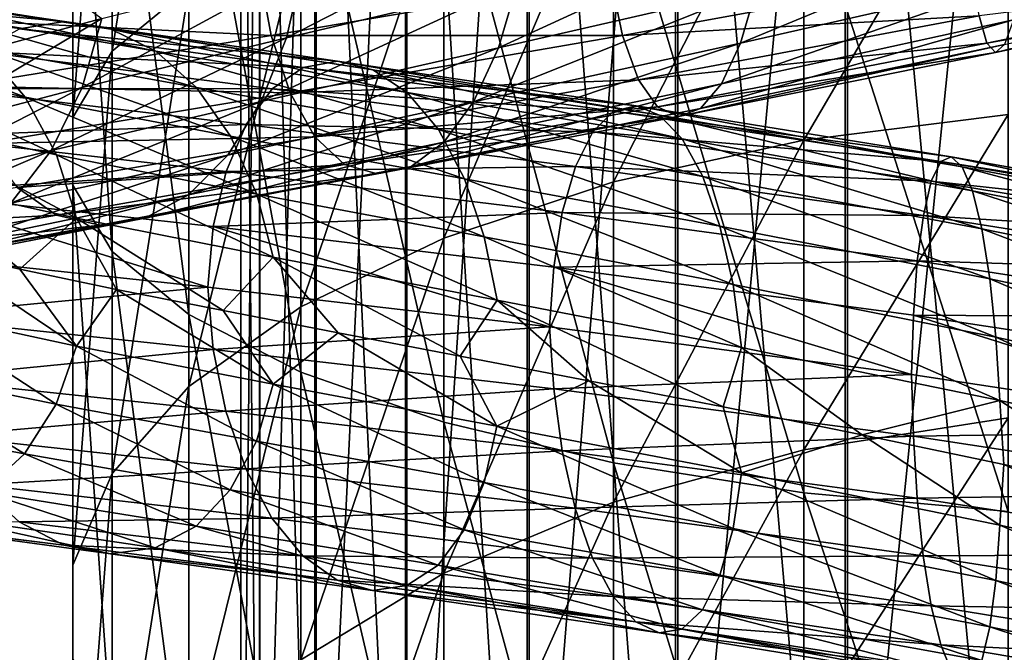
# Model space of a CAD drawing. Header units: metres. Extents: x -80 to 80, y -455 to 95.
# Tile 282 of 656: x -10.42 to -1.87, y -220.05 to -214.56. Entities that reach past the tile are written whole.
import ezdxf

# ---------------------------------------------------------------- set-up
doc = ezdxf.new("R2010")
doc.units = ezdxf.units.M
for name, color, linetype in [('solid_501010_K_01', 7, 'CONTINUOUS'), ('solid_501010_k_02', 7, 'CONTINUOUS'), ('solid_501010_k_02_01', 7, 'CONTINUOUS')]:
    doc.layers.add(name, color=color, linetype=linetype)

msp = doc.modelspace()

# ---------------------------------------------------------------- linework, layer by layer
at = {"layer": 'solid_501010_K_01'}
for points in [[(-2.090698, -214.522018, 1158.593628), (-2.022202, -214.759552, 1157.98584), (0.89472, -214.15123, 1158.146729)], [(0.89472, -214.15123, 1158.146729), (-2.022202, -214.759552, 1157.98584), (0.861241, -214.234253, 1157.490845)], [(-1.946535, -214.841003, 1157.333374), (-1.868455, -214.771667, 1156.67627), (0.826694, -214.166397, 1156.829956)], [(0.861241, -214.234253, 1157.490845), (-1.946535, -214.841003, 1157.333374), (0.826694, -214.166397, 1156.829956)], [(-2.022202, -214.759552, 1157.98584), (-1.946535, -214.841003, 1157.333374), (0.861241, -214.234253, 1157.490845)], [(-2.660646, -217.120544, 1121.589966), (0.537796, -217.608826, 1121.338989), (0.536011, -218.124725, 1121.178589)], [(-1.910533, -217.862305, 1126.817383), (-0.627979, -218.690903, 1126.660645), (0.386176, -218.372757, 1126.61438)]]:
    msp.add_3dface(points, dxfattribs=at)
at = {"layer": 'solid_501010_k_02'}
for points in [[(-7.856166, -208.289612, 1136.235352), (-8.338623, -224.558563, 1135.983398), (-8.338623, -208.370499, 1137.830322)], [(-7.856166, -208.289612, 1136.235352), (-7.856166, -224.34877, 1134.400269), (-8.338623, -224.558563, 1135.983398)], [(-8.338623, -208.370499, 1137.830322), (-8.499992, -224.776688, 1137.629639), (-8.499992, -208.454605, 1139.488647)], [(-8.338623, -208.370499, 1137.830322), (-8.338623, -224.558563, 1135.983398), (-8.499992, -224.776688, 1137.629639)], [(-8.499992, -208.454605, 1139.488647), (-8.33406, -224.994766, 1139.275391), (-8.33406, -208.538681, 1141.146606)], [(-8.499992, -208.454605, 1139.488647), (-8.499992, -224.776688, 1137.629639), (-8.33406, -224.994766, 1139.275391)], [(-9.618257, -214.829208, 225.066025), (-9.618257, -210.997925, 226.077667), (-8.951632, -210.668488, 224.388748)], [(-8.951632, -214.281921, 223.434631), (-9.618257, -214.829208, 225.066025), (-8.951632, -210.668488, 224.388748)], [(-9.957342, -215.406128, 226.785782), (-9.957342, -211.345215, 227.858063), (-9.618257, -210.997925, 226.077667)], [(-9.618257, -214.829208, 225.066025), (-9.957342, -215.406128, 226.785782), (-9.618257, -210.997925, 226.077667)], [(-9.957342, -215.993057, 228.535324), (-9.957342, -211.698502, 229.669296), (-9.957342, -211.345215, 227.858063)], [(-9.957342, -215.406128, 226.785782), (-9.957342, -215.993057, 228.535324), (-9.957342, -211.345215, 227.858063)], [(-9.618257, -216.569977, 230.255081), (-9.618257, -212.045792, 231.449692), (-9.957342, -211.698502, 229.669296)], [(-9.957342, -215.993057, 228.535324), (-9.618257, -216.569977, 230.255081), (-9.957342, -211.698502, 229.669296)], [(-8.951632, -217.117264, 231.88649), (-8.951632, -212.375229, 233.138611), (-9.618257, -212.045792, 231.449692)], [(-9.618257, -216.569977, 230.255081), (-8.951632, -217.117264, 231.88649), (-9.618257, -212.045792, 231.449692)], [(-7.980172, -217.616272, 233.373978), (-7.980172, -212.675613, 234.678543), (-8.951632, -212.375229, 233.138611)], [(-8.951632, -217.117264, 231.88649), (-7.980172, -217.616272, 233.373978), (-8.951632, -212.375229, 233.138611)], [(-11.170726, -214.943405, 1148.528442), (-11.080657, -214.322815, 1148.578369), (-10.318728, -214.105316, 1149.600586)], [(-9.706003, -214.544418, 1150.357788), (-11.170726, -214.943405, 1148.528442), (-10.318728, -214.105316, 1149.600586)], [(-8.343287, -214.111313, 1157.918823), (-11.089353, -214.55513, 1156.212402), (-8.238029, -214.692459, 1157.6427)], [(-12.115266, -214.265106, 1129.43396), (-10.030999, -214.572556, 1127.501099), (-12.586753, -214.340759, 1128.981323)], [(-9.628454, -214.63768, 1128.026855), (-10.030999, -214.572556, 1127.501099), (-12.115266, -214.265106, 1129.43396)], [(-11.62908, -214.319748, 1129.884888), (-9.628454, -214.63768, 1128.026855), (-12.115266, -214.265106, 1129.43396)], [(-9.618257, -218.495468, 223.562485), (-9.618257, -214.829208, 225.066025), (-8.951632, -214.281921, 223.434631)], [(-8.951632, -217.739731, 222.016571), (-9.618257, -218.495468, 223.562485), (-8.951632, -214.281921, 223.434631)], [(-10.030999, -214.572556, 1127.501099), (-10.421373, -214.636688, 1126.975708), (-12.586753, -214.340759, 1128.981323)], [(-9.238351, -214.829163, 1128.520386), (-9.628454, -214.63768, 1128.026855), (-11.62908, -214.319748, 1129.884888)], [(-11.157919, -214.502319, 1130.306274), (-9.238351, -214.829163, 1128.520386), (-11.62908, -214.319748, 1129.884888)], [(-10.373604, -215.229446, 1130.955566), (-10.731412, -214.810104, 1130.670288), (-12.268863, -214.500702, 1132.676514)], [(-11.859793, -214.915298, 1132.897705), (-10.373604, -215.229446, 1130.955566), (-12.268863, -214.500702, 1132.676514)], [(-11.368299, -215.535873, 1148.598877), (-11.170726, -214.943405, 1148.528442), (-9.706003, -214.544418, 1150.357788)], [(-9.877669, -215.145096, 1150.460571), (-11.368299, -215.535873, 1148.598877), (-9.706003, -214.544418, 1150.357788)], [(-8.885219, -215.143814, 1128.949707), (-9.238351, -214.829163, 1128.520386), (-11.157919, -214.502319, 1130.306274)], [(-10.731412, -214.810104, 1130.670288), (-8.885219, -215.143814, 1128.949707), (-11.157919, -214.502319, 1130.306274)], [(-11.089353, -214.55513, 1156.212402), (-10.949449, -215.133148, 1155.955811), (-8.238029, -214.692459, 1157.6427)], [(-10.030999, -214.572556, 1127.501099), (-7.660126, -214.916122, 1125.942627), (-10.421373, -214.636688, 1126.975708)], [(-7.352725, -214.99025, 1126.527954), (-7.660126, -214.916122, 1125.942627), (-10.030999, -214.572556, 1127.501099)], [(-9.628454, -214.63768, 1128.026855), (-7.352725, -214.99025, 1126.527954), (-10.030999, -214.572556, 1127.501099)], [(-10.421373, -214.636688, 1126.975708), (-7.958233, -214.970383, 1125.359131), (-10.775039, -214.832809, 1126.482544)], [(-7.660126, -214.916122, 1125.942627), (-7.958233, -214.970383, 1125.359131), (-10.421373, -214.636688, 1126.975708)], [(-7.054824, -215.189468, 1127.079224), (-7.352725, -214.99025, 1126.527954), (-9.628454, -214.63768, 1128.026855)], [(-9.238351, -214.829163, 1128.520386), (-7.054824, -215.189468, 1127.079224), (-9.628454, -214.63768, 1128.026855)], [(-8.238029, -214.692459, 1157.6427), (-10.949449, -215.133148, 1155.955811), (-8.072939, -215.19104, 1157.251465)], [(-10.146102, -215.69101, 1150.663452), (-9.877669, -215.145096, 1150.460571), (-8.104084, -214.713806, 1152.045898)], [(-8.324318, -215.267502, 1152.291138), (-10.146102, -215.69101, 1150.663452), (-8.104084, -214.713806, 1152.045898)], [(-8.588966, -215.567627, 1129.289307), (-8.885219, -215.143814, 1128.949707), (-10.731412, -214.810104, 1130.670288)], [(-10.373604, -215.229446, 1130.955566), (-8.588966, -215.567627, 1129.289307), (-10.731412, -214.810104, 1130.670288)], [(-9.957342, -219.292145, 225.192108), (-9.957342, -215.406128, 226.785782), (-9.618257, -214.829208, 225.066025)], [(-9.618257, -218.495468, 223.562485), (-9.957342, -219.292145, 225.192108), (-9.618257, -214.829208, 225.066025)], [(-6.785156, -215.510147, 1127.560303), (-7.054824, -215.189468, 1127.079224), (-9.238351, -214.829163, 1128.520386)], [(-8.885219, -215.143814, 1128.949707), (-6.785156, -215.510147, 1127.560303), (-9.238351, -214.829163, 1128.520386)], [(-10.100066, -215.730042, 1131.150513), (-10.373604, -215.229446, 1130.955566), (-11.859793, -214.915298, 1132.897705)], [(-11.547066, -215.413895, 1133.044067), (-10.100066, -215.730042, 1131.150513), (-11.859793, -214.915298, 1132.897705)], [(-10.775039, -214.832809, 1126.482544), (-8.228309, -215.156265, 1124.812988), (-11.07199, -215.152481, 1126.048584)], [(-7.958233, -214.970383, 1125.359131), (-8.228309, -215.156265, 1124.812988), (-10.775039, -214.832809, 1126.482544)], [(-7.958233, -214.970383, 1125.359131), (-5.265779, -215.351334, 1124.178467), (-8.228309, -215.156265, 1124.812988)], [(-11.677239, -216.07222, 1148.751953), (-11.368299, -215.535873, 1148.598877), (-9.877669, -215.145096, 1150.460571)], [(-10.146102, -215.69101, 1150.663452), (-11.677239, -216.07222, 1148.751953), (-9.877669, -215.145096, 1150.460571)], [(-11.07199, -215.152481, 1126.048584), (-8.455073, -215.465775, 1124.334351), (-11.299303, -215.569778, 1125.693726)], [(-8.228309, -215.156265, 1124.812988), (-8.455073, -215.465775, 1124.334351), (-11.07199, -215.152481, 1126.048584)], [(-10.949449, -215.133148, 1155.955811), (-10.730022, -215.630203, 1155.596069), (-8.072939, -215.19104, 1157.251465)], [(-6.558924, -215.938004, 1127.943115), (-6.785156, -215.510147, 1127.560303), (-8.885219, -215.143814, 1128.949707)], [(-8.588966, -215.567627, 1129.289307), (-6.558924, -215.938004, 1127.943115), (-8.885219, -215.143814, 1128.949707)], [(-8.228309, -215.156265, 1124.812988), (-5.444482, -215.52919, 1123.594238), (-8.455073, -215.465775, 1124.334351)], [(-5.265779, -215.351334, 1124.178467), (-5.444482, -215.52919, 1123.594238), (-8.228309, -215.156265, 1124.812988)], [(-8.362487, -216.070267, 1129.525391), (-8.588966, -215.567627, 1129.289307), (-10.373604, -215.229446, 1130.955566)], [(-10.100066, -215.730042, 1131.150513), (-8.362487, -216.070267, 1129.525391), (-10.373604, -215.229446, 1130.955566)], [(-10.49677, -216.147812, 1150.956421), (-10.146102, -215.69101, 1150.663452), (-8.324318, -215.267502, 1152.291138)], [(-8.612022, -215.732697, 1152.638916), (-10.49677, -216.147812, 1150.956421), (-8.324318, -215.267502, 1152.291138)], [(-9.925662, -216.279724, 1131.244507), (-10.100066, -215.730042, 1131.150513), (-11.547066, -215.413895, 1133.044067)], [(-11.347675, -215.964432, 1133.107544), (-9.925662, -216.279724, 1131.244507), (-11.547066, -215.413895, 1133.044067)], [(-9.957342, -220.102615, 226.849976), (-9.957342, -215.993057, 228.535324), (-9.957342, -215.406128, 226.785782)], [(-9.957342, -219.292145, 225.192108), (-9.957342, -220.102615, 226.849976), (-9.957342, -215.406128, 226.785782)], [(-8.455073, -215.465775, 1124.334351), (-8.62866, -215.873505, 1123.944946), (-11.299303, -215.569778, 1125.693726)], [(-8.455073, -215.465775, 1124.334351), (-5.594527, -215.830811, 1123.083252), (-8.62866, -215.873505, 1123.944946)], [(-5.444482, -215.52919, 1123.594238), (-5.594527, -215.830811, 1123.083252), (-8.455073, -215.465775, 1124.334351)], [(-11.299303, -215.569778, 1125.693726), (-8.62866, -215.873505, 1123.944946), (-11.444672, -216.057831, 1125.437012)], [(-6.385974, -216.442581, 1128.211914), (-6.558924, -215.938004, 1127.943115), (-8.588966, -215.567627, 1129.289307)], [(-8.362487, -216.070267, 1129.525391), (-6.385974, -216.442581, 1128.211914), (-8.588966, -215.567627, 1129.289307)], [(-12.080827, -216.518585, 1148.980347), (-11.677239, -216.07222, 1148.751953), (-10.146102, -215.69101, 1150.663452)], [(-10.49677, -216.147812, 1150.956421), (-12.080827, -216.518585, 1148.980347), (-10.146102, -215.69101, 1150.663452)], [(-10.914412, -216.482178, 1151.328979), (-10.49677, -216.147812, 1150.956421), (-8.612022, -215.732697, 1152.638916)], [(-8.954675, -216.075577, 1153.076416), (-10.914412, -216.482178, 1151.328979), (-8.612022, -215.732697, 1152.638916)], [(-8.218086, -216.6194, 1129.645264), (-8.362487, -216.070267, 1129.525391), (-10.100066, -215.730042, 1131.150513)], [(-9.925662, -216.279724, 1131.244507), (-8.218086, -216.6194, 1129.645264), (-10.100066, -215.730042, 1131.150513)], [(-5.594527, -215.830811, 1123.083252), (-5.709385, -216.231232, 1122.668945), (-8.62866, -215.873505, 1123.944946)], [(-8.62866, -215.873505, 1123.944946), (-8.739671, -216.353195, 1123.666016), (-11.444672, -216.057831, 1125.437012)], [(-8.62866, -215.873505, 1123.944946), (-5.709385, -216.231232, 1122.668945), (-8.739671, -216.353195, 1123.666016)], [(-10.442995, -216.013809, 1155.153687), (-12.728453, -216.396271, 1153.127319), (-10.100859, -216.253815, 1154.650513)], [(-11.347675, -215.964432, 1133.107544), (-11.168512, -216.553925, 1132.911743), (-10.418626, -216.722549, 1131.879395)], [(-11.347675, -215.964432, 1133.107544), (-10.418626, -216.722549, 1131.879395), (-9.925662, -216.279724, 1131.244507)], [(-9.618257, -220.899292, 228.479614), (-9.618257, -216.569977, 230.255081), (-9.957342, -215.993057, 228.535324)], [(-9.957342, -220.102615, 226.849976), (-9.618257, -220.899292, 228.479614), (-9.957342, -215.993057, 228.535324)], [(-11.444672, -216.057831, 1125.437012), (-8.78678, -216.877762, 1123.523071), (-11.4989, -216.589432, 1125.300659)], [(-11.444672, -216.057831, 1125.437012), (-8.739671, -216.353195, 1123.666016), (-8.78678, -216.877762, 1123.523071)], [(-11.375404, -216.678497, 1151.760376), (-10.914412, -216.482178, 1151.328979), (-8.954675, -216.075577, 1153.076416)], [(-9.332893, -216.279999, 1153.579102), (-11.375404, -216.678497, 1151.760376), (-8.954675, -216.075577, 1153.076416)], [(-6.275703, -216.991486, 1128.352173), (-6.385974, -216.442581, 1128.211914), (-8.362487, -216.070267, 1129.525391)], [(-8.218086, -216.6194, 1129.645264), (-6.275703, -216.991486, 1128.352173), (-8.362487, -216.070267, 1129.525391)], [(-12.728453, -216.396271, 1153.127319), (-12.31144, -216.639679, 1152.687744), (-10.100859, -216.253815, 1154.650513)], [(-10.100859, -216.253815, 1154.650513), (-12.31144, -216.639679, 1152.687744), (-9.722902, -216.341034, 1154.114624)], [(-11.850767, -216.732422, 1152.222656), (-11.375404, -216.678497, 1151.760376), (-9.332893, -216.279999, 1153.579102)], [(-9.722902, -216.341034, 1154.114624), (-11.850767, -216.732422, 1152.222656), (-9.332893, -216.279999, 1153.579102)], [(-9.925662, -216.279724, 1131.244507), (-10.418626, -216.722549, 1131.879395), (-9.578559, -216.897766, 1130.920654)], [(-9.925662, -216.279724, 1131.244507), (-9.578559, -216.897766, 1130.920654), (-8.653421, -217.081436, 1130.040527)], [(-9.925662, -216.279724, 1131.244507), (-8.653421, -217.081436, 1130.040527), (-8.218086, -216.6194, 1129.645264)], [(-5.709385, -216.231232, 1122.668945), (-5.782838, -216.704605, 1122.373413), (-8.739671, -216.353195, 1123.666016)], [(-12.31144, -216.639679, 1152.687744), (-11.850767, -216.732422, 1152.222656), (-9.722902, -216.341034, 1154.114624)], [(-8.739671, -216.353195, 1123.666016), (-5.820266, -217.223846, 1122.223633), (-8.78678, -216.877762, 1123.523071)], [(-11.4989, -216.589432, 1125.300659), (-8.78678, -216.877762, 1123.523071), (-11.445768, -217.133423, 1125.290405)], [(-11.34919, -217.085129, 1132.961792), (-9.926986, -217.389435, 1131.09668), (-11.168512, -216.553925, 1132.911743)], [(-9.926986, -217.389435, 1131.09668), (-10.418626, -216.722549, 1131.879395), (-11.168512, -216.553925, 1132.911743)], [(-8.951632, -221.655045, 230.025528), (-8.951632, -217.117264, 231.88649), (-9.618257, -216.569977, 230.255081)], [(-9.618257, -220.899292, 228.479614), (-8.951632, -221.655045, 230.025528), (-9.618257, -216.569977, 230.255081)], [(-9.926986, -217.389435, 1131.09668), (-9.578559, -216.897766, 1130.920654), (-10.418626, -216.722549, 1131.879395)], [(-8.78678, -216.877762, 1123.523071), (-8.740508, -217.418365, 1123.517456), (-11.445768, -217.133423, 1125.290405)], [(-8.78678, -216.877762, 1123.523071), (-5.820266, -217.223846, 1122.223633), (-8.740508, -217.418365, 1123.517456)], [(-9.926986, -217.389435, 1131.09668), (-8.219183, -217.719696, 1129.495239), (-9.578559, -216.897766, 1130.920654)], [(-8.219183, -217.719696, 1129.495239), (-8.653421, -217.081436, 1130.040527), (-9.578559, -216.897766, 1130.920654)], [(-11.549918, -217.600845, 1132.759644), (-10.10256, -217.895187, 1130.862061), (-11.34919, -217.085129, 1132.961792)], [(-11.445768, -217.133423, 1125.290405), (-8.740508, -217.418365, 1123.517456), (-11.301368, -217.672348, 1125.407104)], [(-10.10256, -217.895187, 1130.862061), (-9.926986, -217.389435, 1131.09668), (-11.34919, -217.085129, 1132.961792)], [(-7.980172, -222.344116, 231.435074), (-7.980172, -217.616272, 233.373978), (-8.951632, -217.117264, 231.88649)], [(-8.951632, -221.655045, 230.025528), (-7.980172, -222.344116, 231.435074), (-8.951632, -217.117264, 231.88649)], [(-8.219183, -217.719696, 1129.495239), (-7.655087, -217.274139, 1129.249268), (-8.653421, -217.081436, 1130.040527)], [(-5.820266, -217.223846, 1122.223633), (-5.783392, -217.762177, 1122.222778), (-8.740508, -217.418365, 1123.517456)], [(-10.10256, -217.895187, 1130.862061), (-8.364552, -218.216705, 1129.23291), (-9.926986, -217.389435, 1131.09668)], [(-8.364552, -218.216705, 1129.23291), (-8.219183, -217.719696, 1129.495239), (-9.926986, -217.389435, 1131.09668)], [(-8.740508, -217.418365, 1123.517456), (-8.630237, -217.955948, 1123.654785), (-11.301368, -217.672348, 1125.407104)], [(-8.740508, -217.418365, 1123.517456), (-5.783392, -217.762177, 1122.222778), (-8.630237, -217.955948, 1123.654785)], [(-11.863795, -218.044937, 1132.490845), (-10.377105, -218.327042, 1130.543091), (-11.549918, -217.600845, 1132.759644)], [(-10.377105, -218.327042, 1130.543091), (-10.10256, -217.895187, 1130.862061), (-11.549918, -217.600845, 1132.759644)], [(-11.301368, -217.672348, 1125.407104), (-8.630237, -217.955948, 1123.654785), (-11.074888, -218.169434, 1125.637451)], [(-8.364552, -218.216705, 1129.23291), (-6.387551, -218.573898, 1127.914917), (-8.219183, -217.719696, 1129.495239)], [(-6.387551, -218.573898, 1127.914917), (-6.276541, -218.084152, 1128.199829), (-8.219183, -217.719696, 1129.495239)], [(-9.618257, -221.933853, 221.592804), (-9.618257, -218.495468, 223.562485), (-8.951632, -217.739731, 222.016571)], [(-8.951632, -220.982605, 220.15889), (-9.618257, -221.933853, 221.592804), (-8.951632, -217.739731, 222.016571)], [(-5.783392, -217.762177, 1122.222778), (-5.710429, -218.298981, 1122.37439), (-8.630237, -217.955948, 1123.654785)], [(-10.377105, -218.327042, 1130.543091), (-8.591865, -218.637741, 1128.870972), (-10.10256, -217.895187, 1130.862061)], [(-8.591865, -218.637741, 1128.870972), (-8.364552, -218.216705, 1129.23291), (-10.10256, -217.895187, 1130.862061)], [(-8.630237, -217.955948, 1123.654785), (-8.457287, -218.454453, 1123.917847), (-11.074888, -218.169434, 1125.637451)], [(-8.630237, -217.955948, 1123.654785), (-5.710429, -218.298981, 1122.37439), (-8.457287, -218.454453, 1123.917847)], [(-10.735757, -218.656662, 1130.158081), (-10.377105, -218.327042, 1130.543091), (-11.863795, -218.044937, 1132.490845)], [(-11.074888, -218.169434, 1125.637451), (-8.457287, -218.454453, 1123.917847), (-10.778636, -218.593719, 1125.970093)], [(-8.591865, -218.637741, 1128.870972), (-6.561138, -218.985886, 1127.518433), (-8.364552, -218.216705, 1129.23291)], [(-6.561138, -218.985886, 1127.518433), (-6.387551, -218.573898, 1127.914917), (-8.364552, -218.216705, 1129.23291)], [(-10.735757, -218.656662, 1130.158081), (-8.888816, -218.955048, 1128.430298), (-10.377105, -218.327042, 1130.543091)], [(-8.888816, -218.955048, 1128.430298), (-8.591865, -218.637741, 1128.870972), (-10.377105, -218.327042, 1130.543091)], [(-5.710429, -218.298981, 1122.37439), (-5.595992, -218.798859, 1122.660767), (-8.457287, -218.454453, 1123.917847)], [(-8.457287, -218.454453, 1123.917847), (-8.231055, -218.882904, 1124.293701), (-10.778636, -218.593719, 1125.970093)], [(-9.957342, -222.936615, 223.10437), (-9.957342, -219.292145, 225.192108), (-9.618257, -218.495468, 223.562485)], [(-9.618257, -221.933853, 221.592804), (-9.957342, -222.936615, 223.10437), (-9.618257, -218.495468, 223.562485)], [(-8.457287, -218.454453, 1123.917847), (-5.595992, -218.798859, 1122.660767), (-8.231055, -218.882904, 1124.293701)], [(-11.162909, -218.857864, 1129.726196), (-9.242481, -219.143097, 1127.932495), (-10.735757, -218.656662, 1130.158081)], [(-10.778636, -218.593719, 1125.970093), (-8.231055, -218.882904, 1124.293701), (-10.425504, -218.914871, 1126.3927)], [(-9.242481, -219.143097, 1127.932495), (-8.888816, -218.955048, 1128.430298), (-10.735757, -218.656662, 1130.158081)], [(-8.888816, -218.955048, 1128.430298), (-6.787903, -219.292831, 1127.033325), (-8.591865, -218.637741, 1128.870972)], [(-6.787903, -219.292831, 1127.033325), (-6.561138, -218.985886, 1127.518433), (-8.591865, -218.637741, 1128.870972)], [(-5.595992, -218.798859, 1122.660767), (-5.4463, -219.230789, 1123.067261), (-8.231055, -218.882904, 1124.293701)], [(-12.120582, -218.85759, 1128.822388), (-10.0354, -219.117355, 1126.881714), (-11.634396, -218.923294, 1129.271729)], [(-10.425504, -218.914871, 1126.3927), (-10.0354, -219.117355, 1126.881714), (-12.120582, -218.85759, 1128.822388)], [(-11.634396, -218.923294, 1129.271729), (-9.632855, -219.195358, 1127.40564), (-11.162909, -218.857864, 1129.726196)], [(-10.0354, -219.117355, 1126.881714), (-9.632855, -219.195358, 1127.40564), (-11.634396, -218.923294, 1129.271729)], [(-9.632855, -219.195358, 1127.40564), (-9.242481, -219.143097, 1127.932495), (-11.162909, -218.857864, 1129.726196)], [(-8.231055, -218.882904, 1124.293701), (-7.961388, -219.210907, 1124.768188), (-10.425504, -218.914871, 1126.3927)], [(-10.425504, -218.914871, 1126.3927), (-7.961388, -219.210907, 1124.768188), (-10.0354, -219.117355, 1126.881714)], [(-9.242481, -219.143097, 1127.932495), (-7.057978, -219.469803, 1126.482788), (-8.888816, -218.955048, 1128.430298)], [(-7.057978, -219.469803, 1126.482788), (-6.787903, -219.292831, 1127.033325), (-8.888816, -218.955048, 1128.430298)], [(-10.0354, -219.117355, 1126.881714), (-7.663486, -219.422424, 1125.314575), (-9.632855, -219.195358, 1127.40564)], [(-7.961388, -219.210907, 1124.768188), (-7.663486, -219.422424, 1125.314575), (-10.0354, -219.117355, 1126.881714)], [(-9.632855, -219.195358, 1127.40564), (-7.356085, -219.51091, 1125.897949), (-9.242481, -219.143097, 1127.932495)], [(-7.356085, -219.51091, 1125.897949), (-7.057978, -219.469803, 1126.482788), (-9.242481, -219.143097, 1127.932495)], [(-7.663486, -219.422424, 1125.314575), (-7.356085, -219.51091, 1125.897949), (-9.632855, -219.195358, 1127.40564)], [(-9.957342, -223.956757, 224.642136), (-9.957342, -220.102615, 226.849976), (-9.957342, -219.292145, 225.192108)], [(-9.957342, -222.936615, 223.10437), (-9.957342, -223.956757, 224.642136), (-9.957342, -219.292145, 225.192108)]]:
    msp.add_3dface(points, dxfattribs=at)
at = {"layer": 'solid_501010_k_02_01'}
for points in [[(-3.254351, -208.056229, 1131.632813), (-4.725122, -223.846771, 1130.611694), (-4.725122, -208.096085, 1132.418701)], [(-3.254351, -208.056229, 1131.632813), (-3.254351, -223.743393, 1129.831665), (-4.725122, -223.846771, 1130.611694)], [(-1.658268, -208.031708, 1131.149048), (-3.254351, -223.743393, 1129.831665), (-3.254351, -208.056229, 1131.632813)], [(-1.658268, -208.031708, 1131.149048), (-1.658268, -223.679764, 1129.351318), (-3.254351, -223.743393, 1129.831665)], [(-6.013947, -208.149719, 1133.47644), (-7.071198, -224.155396, 1132.940918), (-7.071198, -208.215073, 1134.765137)], [(-6.013947, -208.149719, 1133.47644), (-6.013947, -223.985886, 1131.661621), (-7.071198, -224.155396, 1132.940918)], [(-4.725122, -208.096085, 1132.418701), (-6.013947, -223.985886, 1131.661621), (-6.013947, -208.149719, 1133.47644)], [(-4.725122, -208.096085, 1132.418701), (-4.725122, -223.846771, 1130.611694), (-6.013947, -223.985886, 1131.661621)], [(-7.071198, -208.215073, 1134.765137), (-7.856166, -224.34877, 1134.400269), (-7.856166, -208.289612, 1136.235352)], [(-7.071198, -208.215073, 1134.765137), (-7.071198, -224.155396, 1132.940918), (-7.856166, -224.34877, 1134.400269)], [(-8.33406, -208.538681, 1141.146606), (-7.847216, -225.204391, 1140.857178), (-7.847216, -208.619507, 1142.740234)], [(-8.33406, -208.538681, 1141.146606), (-8.33406, -224.994766, 1139.275391), (-7.847216, -225.204391, 1140.857178)], [(-7.847216, -208.619507, 1142.740234), (-7.058206, -225.397476, 1142.314453), (-7.058206, -208.693954, 1144.208252)], [(-7.847216, -208.619507, 1142.740234), (-7.847216, -225.204391, 1140.857178), (-7.058206, -225.397476, 1142.314453)], [(-7.058206, -208.693954, 1144.208252), (-5.997412, -225.566605, 1143.590698), (-5.997412, -208.759155, 1145.494019)], [(-7.058206, -208.693954, 1144.208252), (-7.058206, -225.397476, 1142.314453), (-5.997412, -225.566605, 1143.590698)], [(-5.997412, -208.759155, 1145.494019), (-4.705681, -225.705261, 1144.637085), (-4.705681, -208.812622, 1146.548096)], [(-5.997412, -208.759155, 1145.494019), (-5.997412, -225.566605, 1143.590698), (-4.705681, -225.705261, 1144.637085)], [(-4.705681, -208.812622, 1146.548096), (-3.232754, -225.808105, 1145.413086), (-3.232754, -208.852264, 1147.329956)], [(-4.705681, -208.812622, 1146.548096), (-4.705681, -225.705261, 1144.637085), (-3.232754, -225.808105, 1145.413086)], [(-3.232754, -208.852264, 1147.329956), (-1.635345, -225.87117, 1145.889038), (-1.635345, -208.876587, 1147.809448)], [(-3.232754, -208.852264, 1147.329956), (-3.232754, -225.808105, 1145.413086), (-1.635345, -225.87117, 1145.889038)], [(-3.612417, -215.60202, 217.643784), (-3.612417, -212.733871, 218.820023), (-1.837495, -212.573257, 218.341248)], [(-1.837495, -215.380219, 217.190094), (-3.612417, -215.60202, 217.643784), (-1.837495, -212.573257, 218.341248)], [(-6.736957, -218.050003, 234.666916), (-6.736957, -212.936707, 236.017059), (-7.980172, -212.675613, 234.678543)], [(-7.980172, -217.616272, 233.373978), (-6.736957, -218.050003, 234.666916), (-7.980172, -212.675613, 234.678543)], [(-5.264322, -215.963272, 218.382767), (-5.264322, -212.995483, 219.599869), (-3.612417, -212.733871, 218.820023)], [(-3.612417, -215.60202, 217.643784), (-5.264322, -215.963272, 218.382767), (-3.612417, -212.733871, 218.820023)], [(-5.264322, -218.403702, 235.721252), (-5.264322, -213.149612, 237.108582), (-6.736957, -212.936707, 236.017059)], [(-6.736957, -218.050003, 234.666916), (-5.264322, -218.403702, 235.721252), (-6.736957, -212.936707, 236.017059)], [(-6.736957, -216.451691, 219.381851), (-6.736957, -213.349182, 220.654205), (-5.264322, -212.995483, 219.599869)], [(-5.264322, -215.963272, 218.382767), (-6.736957, -216.451691, 219.381851), (-5.264322, -212.995483, 219.599869)], [(-3.612417, -218.665314, 236.501083), (-3.612417, -213.307098, 237.915909), (-5.264322, -213.149612, 237.108582)], [(-5.264322, -218.403702, 235.721252), (-3.612417, -218.665314, 236.501083), (-5.264322, -213.149612, 237.108582)], [(-7.980172, -217.050644, 220.607025), (-7.980172, -213.782913, 221.947128), (-6.736957, -213.349182, 220.654205)], [(-6.736957, -216.451691, 219.381851), (-7.980172, -217.050644, 220.607025), (-6.736957, -213.349182, 220.654205)], [(-1.837495, -218.825928, 236.979874), (-1.837495, -213.403778, 238.411575), (-3.612417, -213.307098, 237.915909)], [(-3.612417, -218.665314, 236.501083), (-1.837495, -218.825928, 236.979874), (-3.612417, -213.307098, 237.915909)], [(-8.104084, -214.713806, 1152.045898), (-7.963242, -214.106369, 1151.915405), (-5.991298, -213.627151, 1153.157593)], [(-6.097263, -214.239716, 1153.310303), (-8.104084, -214.713806, 1152.045898), (-5.991298, -213.627151, 1153.157593)], [(-8.951632, -217.739731, 222.016571), (-8.951632, -214.281921, 223.434631), (-7.980172, -213.782913, 221.947128)], [(-7.980172, -217.050644, 220.607025), (-8.951632, -217.739731, 222.016571), (-7.980172, -213.782913, 221.947128)], [(-6.262961, -214.799225, 1153.589478), (-6.097263, -214.239716, 1153.310303), (-3.916288, -213.722198, 1154.220947)], [(-4.022716, -214.285431, 1154.524414), (-6.262961, -214.799225, 1153.589478), (-3.916288, -213.722198, 1154.220947)], [(-4.161749, -214.760635, 1154.947144), (-4.022716, -214.285431, 1154.524414), (-1.666537, -213.726395, 1155.067871)], [(-1.724136, -214.203079, 1155.508423), (-4.161749, -214.760635, 1154.947144), (-1.666537, -213.726395, 1155.067871)], [(-9.877669, -215.145096, 1150.460571), (-9.706003, -214.544418, 1150.357788), (-7.963242, -214.106369, 1151.915405)], [(-8.104084, -214.713806, 1152.045898), (-9.877669, -215.145096, 1150.460571), (-7.963242, -214.106369, 1151.915405)], [(-8.343287, -214.111313, 1157.918823), (-8.238029, -214.692459, 1157.6427), (-5.291307, -214.193161, 1158.852051)], [(-5.291307, -214.193161, 1158.852051), (-5.185269, -214.693283, 1158.438965), (-2.148161, -214.137268, 1159.122437)], [(-2.148161, -214.137268, 1159.122437), (-5.185269, -214.693283, 1158.438965), (-2.090698, -214.522018, 1158.593628)], [(-5.291307, -214.193161, 1158.852051), (-8.238029, -214.692459, 1157.6427), (-5.185269, -214.693283, 1158.438965)], [(-4.327335, -215.113434, 1155.472778), (-4.161749, -214.760635, 1154.947144), (-1.724136, -214.203079, 1155.508423)], [(-1.792735, -214.557144, 1156.05481), (-4.327335, -215.113434, 1155.472778), (-1.724136, -214.203079, 1155.508423)], [(-8.324318, -215.267502, 1152.291138), (-8.104084, -214.713806, 1152.045898), (-6.097263, -214.239716, 1153.310303)], [(-6.262961, -214.799225, 1153.589478), (-8.324318, -215.267502, 1152.291138), (-6.097263, -214.239716, 1153.310303)], [(-6.479421, -215.270584, 1153.980957), (-6.262961, -214.799225, 1153.589478), (-4.022716, -214.285431, 1154.524414)], [(-4.161749, -214.760635, 1154.947144), (-6.479421, -215.270584, 1153.980957), (-4.022716, -214.285431, 1154.524414)], [(-5.185269, -214.693283, 1158.438965), (-5.046564, -215.077057, 1157.925903), (-2.090698, -214.522018, 1158.593628)], [(-2.090698, -214.522018, 1158.593628), (-5.046564, -215.077057, 1157.925903), (-2.022202, -214.759552, 1157.98584)], [(-4.510109, -215.326981, 1156.071899), (-4.327335, -215.113434, 1155.472778), (-1.792735, -214.557144, 1156.05481)], [(-1.868455, -214.771667, 1156.67627), (-4.510109, -215.326981, 1156.071899), (-1.792735, -214.557144, 1156.05481)], [(-8.238029, -214.692459, 1157.6427), (-8.072939, -215.19104, 1157.251465), (-5.185269, -214.693283, 1158.438965)], [(-5.185269, -214.693283, 1158.438965), (-8.072939, -215.19104, 1157.251465), (-5.046564, -215.077057, 1157.925903)], [(-8.612022, -215.732697, 1152.638916), (-8.324318, -215.267502, 1152.291138), (-6.262961, -214.799225, 1153.589478)], [(-6.479421, -215.270584, 1153.980957), (-8.612022, -215.732697, 1152.638916), (-6.262961, -214.799225, 1153.589478)], [(-6.737222, -215.619629, 1154.469849), (-6.479421, -215.270584, 1153.980957), (-4.161749, -214.760635, 1154.947144)], [(-4.327335, -215.113434, 1155.472778), (-6.737222, -215.619629, 1154.469849), (-4.161749, -214.760635, 1154.947144)], [(-5.046564, -215.077057, 1157.925903), (-4.881227, -215.314163, 1157.337158), (-2.022202, -214.759552, 1157.98584)], [(-2.022202, -214.759552, 1157.98584), (-4.881227, -215.314163, 1157.337158), (-1.946535, -214.841003, 1157.333374)], [(-4.69858, -215.395737, 1156.706177), (-4.510109, -215.326981, 1156.071899), (-1.868455, -214.771667, 1156.67627)], [(-1.946535, -214.841003, 1157.333374), (-4.69858, -215.395737, 1156.706177), (-1.868455, -214.771667, 1156.67627)], [(-7.660126, -214.916122, 1125.942627), (-5.068529, -215.304855, 1124.803833), (-7.958233, -214.970383, 1125.359131)], [(-4.865128, -215.386169, 1125.432007), (-5.068529, -215.304855, 1124.803833), (-7.660126, -214.916122, 1125.942627)], [(-7.352725, -214.99025, 1126.527954), (-4.865128, -215.386169, 1125.432007), (-7.660126, -214.916122, 1125.942627)], [(-4.881227, -215.314163, 1157.337158), (-4.69858, -215.395737, 1156.706177), (-1.946535, -214.841003, 1157.333374)], [(-5.068529, -215.304855, 1124.803833), (-5.265779, -215.351334, 1124.178467), (-7.958233, -214.970383, 1125.359131)], [(-4.668014, -215.591644, 1126.024414), (-4.865128, -215.386169, 1125.432007), (-7.352725, -214.99025, 1126.527954)], [(-7.054824, -215.189468, 1127.079224), (-4.668014, -215.591644, 1126.024414), (-7.352725, -214.99025, 1126.527954)], [(-8.072939, -215.19104, 1157.251465), (-7.856988, -215.574417, 1156.767456), (-5.046564, -215.077057, 1157.925903)], [(-5.046564, -215.077057, 1157.925903), (-7.856988, -215.574417, 1156.767456), (-4.881227, -215.314163, 1157.337158)], [(-7.021781, -215.829819, 1155.028931), (-6.737222, -215.619629, 1154.469849), (-4.327335, -215.113434, 1155.472778)], [(-4.510109, -215.326981, 1156.071899), (-7.021781, -215.829819, 1155.028931), (-4.327335, -215.113434, 1155.472778)], [(-8.072939, -215.19104, 1157.251465), (-10.730022, -215.630203, 1155.596069), (-7.856988, -215.574417, 1156.767456)], [(-4.489581, -215.917252, 1126.54248), (-4.668014, -215.591644, 1126.024414), (-7.054824, -215.189468, 1127.079224)], [(-6.785156, -215.510147, 1127.560303), (-4.489581, -215.917252, 1126.54248), (-7.054824, -215.189468, 1127.079224)], [(-8.954675, -216.075577, 1153.076416), (-8.612022, -215.732697, 1152.638916), (-6.479421, -215.270584, 1153.980957)], [(-6.737222, -215.619629, 1154.469849), (-8.954675, -216.075577, 1153.076416), (-6.479421, -215.270584, 1153.980957)], [(-7.856988, -215.574417, 1156.767456), (-7.599575, -215.812317, 1156.213989), (-4.881227, -215.314163, 1157.337158)], [(-4.881227, -215.314163, 1157.337158), (-7.599575, -215.812317, 1156.213989), (-4.69858, -215.395737, 1156.706177)], [(-7.315213, -215.895813, 1155.622437), (-7.021781, -215.829819, 1155.028931), (-4.510109, -215.326981, 1156.071899)], [(-4.69858, -215.395737, 1156.706177), (-7.315213, -215.895813, 1155.622437), (-4.510109, -215.326981, 1156.071899)], [(-5.068529, -215.304855, 1124.803833), (-2.331997, -215.745941, 1124.111328), (-5.265779, -215.351334, 1124.178467)], [(-2.238414, -215.832352, 1124.764404), (-2.331997, -215.745941, 1124.111328), (-5.068529, -215.304855, 1124.803833)], [(-4.865128, -215.386169, 1125.432007), (-2.238414, -215.832352, 1124.764404), (-5.068529, -215.304855, 1124.803833)], [(-7.599575, -215.812317, 1156.213989), (-7.315213, -215.895813, 1155.622437), (-4.69858, -215.395737, 1156.706177)], [(-5.265779, -215.351334, 1124.178467), (-2.42275, -215.786987, 1123.46167), (-5.444482, -215.52919, 1123.594238)], [(-2.331997, -215.745941, 1124.111328), (-2.42275, -215.786987, 1123.46167), (-5.265779, -215.351334, 1124.178467)], [(-2.147723, -216.042297, 1125.380615), (-2.238414, -215.832352, 1124.764404), (-4.865128, -215.386169, 1125.432007)], [(-4.668014, -215.591644, 1126.024414), (-2.147723, -216.042297, 1125.380615), (-4.865128, -215.386169, 1125.432007)], [(-3.612417, -218.291885, 216.10289), (-3.612417, -215.60202, 217.643784), (-1.837495, -215.380219, 217.190094)], [(-1.837495, -218.012711, 215.682068), (-3.612417, -218.291885, 216.10289), (-1.837495, -215.380219, 217.190094)], [(-4.339889, -216.348495, 1126.955933), (-4.489581, -215.917252, 1126.54248), (-6.785156, -215.510147, 1127.560303)], [(-6.558924, -215.938004, 1127.943115), (-4.339889, -216.348495, 1126.955933), (-6.785156, -215.510147, 1127.560303)], [(-10.730022, -215.630203, 1155.596069), (-10.442995, -216.013809, 1155.153687), (-7.856988, -215.574417, 1156.767456)], [(-7.856988, -215.574417, 1156.767456), (-10.442995, -216.013809, 1155.153687), (-7.599575, -215.812317, 1156.213989)], [(-5.444482, -215.52919, 1123.594238), (-2.50497, -215.959351, 1122.85498), (-5.594527, -215.830811, 1123.083252)], [(-2.42275, -215.786987, 1123.46167), (-2.50497, -215.959351, 1122.85498), (-5.444482, -215.52919, 1123.594238)], [(-2.065627, -216.371536, 1125.9198), (-2.147723, -216.042297, 1125.380615), (-4.668014, -215.591644, 1126.024414)], [(-4.489581, -215.917252, 1126.54248), (-2.065627, -216.371536, 1125.9198), (-4.668014, -215.591644, 1126.024414)], [(-9.332893, -216.279999, 1153.579102), (-8.954675, -216.075577, 1153.076416), (-6.737222, -215.619629, 1154.469849)], [(-7.021781, -215.829819, 1155.028931), (-9.332893, -216.279999, 1153.579102), (-6.737222, -215.619629, 1154.469849)], [(-5.264322, -218.746613, 216.78833), (-5.264322, -215.963272, 218.382767), (-3.612417, -215.60202, 217.643784)], [(-3.612417, -218.291885, 216.10289), (-5.264322, -218.746613, 216.78833), (-3.612417, -215.60202, 217.643784)], [(-2.331997, -215.745941, 1124.111328), (0.471366, -216.246063, 1123.886108), (-2.42275, -215.786987, 1123.46167)], [(0.45245, -216.33519, 1124.545166), (0.471366, -216.246063, 1123.886108), (-2.331997, -215.745941, 1124.111328)], [(-2.238414, -215.832352, 1124.764404), (0.45245, -216.33519, 1124.545166), (-2.331997, -215.745941, 1124.111328)], [(-10.442995, -216.013809, 1155.153687), (-10.100859, -216.253815, 1154.650513), (-7.599575, -215.812317, 1156.213989)], [(-7.599575, -215.812317, 1156.213989), (-10.100859, -216.253815, 1154.650513), (-7.315213, -215.895813, 1155.622437)], [(-9.722902, -216.341034, 1154.114624), (-9.332893, -216.279999, 1153.579102), (-7.021781, -215.829819, 1155.028931)], [(-7.315213, -215.895813, 1155.622437), (-9.722902, -216.341034, 1154.114624), (-7.021781, -215.829819, 1155.028931)], [(-5.594527, -215.830811, 1123.083252), (-2.574005, -216.255676, 1122.324951), (-5.709385, -216.231232, 1122.668945)], [(-2.50497, -215.959351, 1122.85498), (-2.574005, -216.255676, 1122.324951), (-5.594527, -215.830811, 1123.083252)], [(-2.42275, -215.786987, 1123.46167), (0.48971, -216.284332, 1123.230225), (-2.50497, -215.959351, 1122.85498)], [(0.471366, -216.246063, 1123.886108), (0.48971, -216.284332, 1123.230225), (-2.42275, -215.786987, 1123.46167)], [(0.434119, -216.547623, 1125.16687), (0.45245, -216.33519, 1124.545166), (-2.238414, -215.832352, 1124.764404)], [(-2.147723, -216.042297, 1125.380615), (0.434119, -216.547623, 1125.16687), (-2.238414, -215.832352, 1124.764404)], [(-10.100859, -216.253815, 1154.650513), (-9.722902, -216.341034, 1154.114624), (-7.315213, -215.895813, 1155.622437)], [(-4.225451, -216.854828, 1127.247803), (-4.339889, -216.348495, 1126.955933), (-6.558924, -215.938004, 1127.943115)], [(-6.385974, -216.442581, 1128.211914), (-4.225451, -216.854828, 1127.247803), (-6.558924, -215.938004, 1127.943115)], [(-1.996754, -216.805328, 1126.350586), (-2.065627, -216.371536, 1125.9198), (-4.489581, -215.917252, 1126.54248)], [(-4.339889, -216.348495, 1126.955933), (-1.996754, -216.805328, 1126.350586), (-4.489581, -215.917252, 1126.54248)], [(-6.736957, -219.361374, 217.715042), (-6.736957, -216.451691, 219.381851), (-5.264322, -215.963272, 218.382767)], [(-5.264322, -218.746613, 216.78833), (-6.736957, -219.361374, 217.715042), (-5.264322, -215.963272, 218.382767)], [(-2.50497, -215.959351, 1122.85498), (0.506329, -216.453979, 1122.617676), (-2.574005, -216.255676, 1122.324951)], [(0.48971, -216.284332, 1123.230225), (0.506329, -216.453979, 1122.617676), (-2.50497, -215.959351, 1122.85498)], [(0.417525, -216.878937, 1125.710693), (0.434119, -216.547623, 1125.16687), (-2.147723, -216.042297, 1125.380615)], [(-2.065627, -216.371536, 1125.9198), (0.417525, -216.878937, 1125.710693), (-2.147723, -216.042297, 1125.380615)], [(-5.709385, -216.231232, 1122.668945), (-2.626851, -216.651245, 1121.895508), (-5.782838, -216.704605, 1122.373413)], [(-2.574005, -216.255676, 1122.324951), (-2.626851, -216.651245, 1121.895508), (-5.709385, -216.231232, 1122.668945)], [(-2.574005, -216.255676, 1122.324951), (0.520283, -216.747818, 1122.082153), (-2.626851, -216.651245, 1121.895508)], [(0.506329, -216.453979, 1122.617676), (0.520283, -216.747818, 1122.082153), (-2.574005, -216.255676, 1122.324951)], [(-8.739671, -216.353195, 1123.666016), (-5.782838, -216.704605, 1122.373413), (-5.820266, -217.223846, 1122.223633)], [(-1.944103, -217.313126, 1126.655273), (-1.996754, -216.805328, 1126.350586), (-4.339889, -216.348495, 1126.955933)], [(-4.225451, -216.854828, 1127.247803), (-1.944103, -217.313126, 1126.655273), (-4.339889, -216.348495, 1126.955933)], [(-7.980172, -220.115265, 218.851456), (-7.980172, -217.050644, 220.607025), (-6.736957, -216.451691, 219.381851)], [(-6.736957, -219.361374, 217.715042), (-7.980172, -220.115265, 218.851456), (-6.736957, -216.451691, 219.381851)], [(-4.152488, -217.403748, 1127.402222), (-4.225451, -216.854828, 1127.247803), (-6.385974, -216.442581, 1128.211914)], [(-6.275703, -216.991486, 1128.352173), (-4.152488, -217.403748, 1127.402222), (-6.385974, -216.442581, 1128.211914)], [(0.403604, -217.314331, 1126.144897), (0.417525, -216.878937, 1125.710693), (-2.065627, -216.371536, 1125.9198)], [(-1.996754, -216.805328, 1126.350586), (0.403604, -217.314331, 1126.144897), (-2.065627, -216.371536, 1125.9198)], [(-8.218086, -216.6194, 1129.645264), (-8.653421, -217.081436, 1130.040527), (-7.655087, -217.274139, 1129.249268)], [(-8.218086, -216.6194, 1129.645264), (-7.655087, -217.274139, 1129.249268), (-6.59464, -217.476776, 1128.55481)], [(-8.218086, -216.6194, 1129.645264), (-6.59464, -217.476776, 1128.55481), (-6.275703, -216.991486, 1128.352173)], [(-5.782838, -216.704605, 1122.373413), (-2.675955, -217.637726, 1121.432373), (-5.820266, -217.223846, 1122.223633)], [(-2.626851, -216.651245, 1121.895508), (-2.660646, -217.120544, 1121.589966), (-5.782838, -216.704605, 1122.373413)], [(-5.782838, -216.704605, 1122.373413), (-2.660646, -217.120544, 1121.589966), (-2.675955, -217.637726, 1121.432373)], [(-2.626851, -216.651245, 1121.895508), (0.530965, -217.14122, 1121.648071), (-2.660646, -217.120544, 1121.589966)], [(0.520283, -216.747818, 1122.082153), (0.530965, -217.14122, 1121.648071), (-2.626851, -216.651245, 1121.895508)], [(-1.910533, -217.862305, 1126.817383), (-1.944103, -217.313126, 1126.655273), (-4.225451, -216.854828, 1127.247803)], [(-4.152488, -217.403748, 1127.402222), (-1.910533, -217.862305, 1126.817383), (-4.225451, -216.854828, 1127.247803)], [(0.392961, -217.823166, 1126.45166), (0.403604, -217.314331, 1126.144897), (-1.996754, -216.805328, 1126.350586)], [(-1.944103, -217.313126, 1126.655273), (0.392961, -217.823166, 1126.45166), (-1.996754, -216.805328, 1126.350586)], [(-8.951632, -220.982605, 220.15889), (-8.951632, -217.739731, 222.016571), (-7.980172, -217.050644, 220.607025)], [(-7.980172, -220.115265, 218.851456), (-8.951632, -220.982605, 220.15889), (-7.980172, -217.050644, 220.607025)], [(-6.275703, -216.991486, 1128.352173), (-6.59464, -217.476776, 1128.55481), (-5.477962, -217.691162, 1127.961304)], [(-6.275703, -216.991486, 1128.352173), (-5.477962, -217.691162, 1127.961304), (-4.312062, -217.918915, 1127.471313)], [(-6.275703, -216.991486, 1128.352173), (-4.312062, -217.918915, 1127.471313), (-4.152488, -217.403748, 1127.402222)], [(-2.660646, -217.120544, 1121.589966), (0.536011, -218.124725, 1121.178589), (-2.675955, -217.637726, 1121.432373)], [(0.530965, -217.14122, 1121.648071), (0.537796, -217.608826, 1121.338989), (-2.660646, -217.120544, 1121.589966)], [(-5.820266, -217.223846, 1122.223633), (-2.675955, -217.637726, 1121.432373), (-5.783392, -217.762177, 1122.222778)], [(-8.219183, -217.719696, 1129.495239), (-6.276541, -218.084152, 1128.199829), (-7.655087, -217.274139, 1129.249268)], [(-6.276541, -218.084152, 1128.199829), (-6.59464, -217.476776, 1128.55481), (-7.655087, -217.274139, 1129.249268)], [(0.386176, -218.372757, 1126.61438), (0.392961, -217.823166, 1126.45166), (-1.944103, -217.313126, 1126.655273)], [(-1.910533, -217.862305, 1126.817383), (0.386176, -218.372757, 1126.61438), (-1.944103, -217.313126, 1126.655273)], [(-6.276541, -218.084152, 1128.199829), (-5.477962, -217.691162, 1127.961304), (-6.59464, -217.476776, 1128.55481)], [(-4.152488, -217.403748, 1127.402222), (-4.312062, -217.918915, 1127.471313), (-3.106077, -218.161224, 1127.088501)], [(-4.152488, -217.403748, 1127.402222), (-3.106077, -218.161224, 1127.088501), (-1.910533, -217.862305, 1126.817383)], [(-6.736957, -222.943069, 232.660248), (-6.736957, -218.050003, 234.666916), (-7.980172, -217.616272, 233.373978)], [(-7.980172, -222.344116, 231.435074), (-6.736957, -222.943069, 232.660248), (-7.980172, -217.616272, 233.373978)], [(-2.675955, -217.637726, 1121.432373), (-2.660901, -218.173477, 1121.436768), (-5.783392, -217.762177, 1122.222778)], [(-2.675955, -217.637726, 1121.432373), (0.536011, -218.124725, 1121.178589), (-2.660901, -218.173477, 1121.436768)], [(-6.276541, -218.084152, 1128.199829), (-4.153042, -218.490814, 1127.247314), (-5.477962, -217.691162, 1127.961304)], [(-4.153042, -218.490814, 1127.247314), (-4.312062, -217.918915, 1127.471313), (-5.477962, -217.691162, 1127.961304)], [(-5.783392, -217.762177, 1122.222778), (-2.660901, -218.173477, 1121.436768), (-5.710429, -218.298981, 1122.37439)], [(-1.910533, -217.862305, 1126.817383), (-3.106077, -218.161224, 1127.088501), (-1.87399, -218.418365, 1126.817383)], [(-1.910533, -217.862305, 1126.817383), (-1.87399, -218.418365, 1126.817383), (-0.627979, -218.690903, 1126.660645)], [(-4.153042, -218.490814, 1127.247314), (-3.106077, -218.161224, 1127.088501), (-4.312062, -217.918915, 1127.471313)], [(-5.264322, -223.431488, 233.659332), (-5.264322, -218.403702, 235.721252), (-6.736957, -218.050003, 234.666916)], [(-6.736957, -222.943069, 232.660248), (-5.264322, -223.431488, 233.659332), (-6.736957, -218.050003, 234.666916)], [(-3.612417, -220.757385, 214.223755), (-3.612417, -218.291885, 216.10289), (-1.837495, -218.012711, 215.682068)], [(-1.837495, -220.425613, 213.843018), (-3.612417, -220.757385, 214.223755), (-1.837495, -218.012711, 215.682068)], [(-6.387551, -218.573898, 1127.914917), (-4.226495, -218.975021, 1126.945923), (-6.276541, -218.084152, 1128.199829)], [(-4.226495, -218.975021, 1126.945923), (-4.153042, -218.490814, 1127.247314), (-6.276541, -218.084152, 1128.199829)], [(-4.153042, -218.490814, 1127.247314), (-1.910787, -218.945908, 1126.659668), (-3.106077, -218.161224, 1127.088501)], [(-1.910787, -218.945908, 1126.659668), (-1.87399, -218.418365, 1126.817383), (-3.106077, -218.161224, 1127.088501)], [(0.536011, -218.124725, 1121.178589), (0.537847, -218.660278, 1121.182983), (-2.660901, -218.173477, 1121.436768)], [(-2.660901, -218.173477, 1121.436768), (-2.627331, -218.710068, 1121.596069), (-5.710429, -218.298981, 1122.37439)], [(-2.660901, -218.173477, 1121.436768), (0.537847, -218.660278, 1121.182983), (-2.627331, -218.710068, 1121.596069)], [(-5.710429, -218.298981, 1122.37439), (-2.627331, -218.710068, 1121.596069), (-5.595992, -218.798859, 1122.660767)], [(-5.264322, -221.29776, 214.843903), (-5.264322, -218.746613, 216.78833), (-3.612417, -218.291885, 216.10289)], [(-3.612417, -220.757385, 214.223755), (-5.264322, -221.29776, 214.843903), (-3.612417, -218.291885, 216.10289)], [(-3.612417, -223.792755, 234.3983), (-3.612417, -218.665314, 236.501083), (-5.264322, -218.403702, 235.721252)], [(-5.264322, -223.431488, 233.659332), (-3.612417, -223.792755, 234.3983), (-5.264322, -218.403702, 235.721252)], [(-1.910787, -218.945908, 1126.659668), (0.386227, -219.455154, 1126.453735), (-1.87399, -218.418365, 1126.817383)], [(0.386227, -219.455154, 1126.453735), (-0.627979, -218.690903, 1126.660645), (-1.87399, -218.418365, 1126.817383)], [(-4.226495, -218.975021, 1126.945923), (-1.944583, -219.426468, 1126.348022), (-4.153042, -218.490814, 1127.247314)], [(-1.944583, -219.426468, 1126.348022), (-1.910787, -218.945908, 1126.659668), (-4.153042, -218.490814, 1127.247314)], [(-6.561138, -218.985886, 1127.518433), (-4.341353, -219.380051, 1126.524414), (-6.387551, -218.573898, 1127.914917)], [(-4.341353, -219.380051, 1126.524414), (-4.226495, -218.975021, 1126.945923), (-6.387551, -218.573898, 1127.914917)], [(-1.837495, -224.014542, 234.85199), (-1.837495, -218.825928, 236.979874), (-3.612417, -218.665314, 236.501083)], [(-3.612417, -223.792755, 234.3983), (-1.837495, -224.014542, 234.85199), (-3.612417, -218.665314, 236.501083)], [(0.537847, -218.660278, 1121.182983), (0.531062, -219.197174, 1121.34314), (-2.627331, -218.710068, 1121.596069)], [(-6.736957, -222.028336, 215.682343), (-6.736957, -219.361374, 217.715042), (-5.264322, -218.746613, 216.78833)], [(-5.264322, -221.29776, 214.843903), (-6.736957, -222.028336, 215.682343), (-5.264322, -218.746613, 216.78833)], [(-2.627331, -218.710068, 1121.596069), (-2.574679, -219.211166, 1121.895264), (-5.595992, -218.798859, 1122.660767)], [(-2.627331, -218.710068, 1121.596069), (0.531062, -219.197174, 1121.34314), (-2.574679, -219.211166, 1121.895264)], [(-5.595992, -218.798859, 1122.660767), (-2.574679, -219.211166, 1121.895264), (-5.4463, -219.230789, 1123.067261)], [(-8.231055, -218.882904, 1124.293701), (-5.4463, -219.230789, 1123.067261), (-7.961388, -219.210907, 1124.768188)], [(-6.787903, -219.292831, 1127.033325), (-4.491398, -219.678986, 1126.006958), (-6.561138, -218.985886, 1127.518433)], [(-4.491398, -219.678986, 1126.006958), (-4.341353, -219.380051, 1126.524414), (-6.561138, -218.985886, 1127.518433)], [(-4.341353, -219.380051, 1126.524414), (-1.997428, -219.826859, 1125.911499), (-4.226495, -218.975021, 1126.945923)], [(-1.997428, -219.826859, 1125.911499), (-1.944583, -219.426468, 1126.348022), (-4.226495, -218.975021, 1126.945923)], [(-1.944583, -219.426468, 1126.348022), (0.393058, -219.934128, 1126.13855), (-1.910787, -218.945908, 1126.659668)], [(0.393058, -219.934128, 1126.13855), (0.386227, -219.455154, 1126.453735), (-1.910787, -218.945908, 1126.659668)], [(-7.961388, -219.210907, 1124.768188), (-5.267866, -219.564301, 1123.578613), (-7.663486, -219.422424, 1125.314575)], [(-5.4463, -219.230789, 1123.067261), (-5.267866, -219.564301, 1123.578613), (-7.961388, -219.210907, 1124.768188)], [(-2.574679, -219.211166, 1121.895264), (-2.505807, -219.645706, 1122.319214), (-5.4463, -219.230789, 1123.067261)], [(-5.4463, -219.230789, 1123.067261), (-2.505807, -219.645706, 1122.319214), (-5.267866, -219.564301, 1123.578613)], [(0.531062, -219.197174, 1121.34314), (0.520419, -219.699219, 1121.644409), (-2.574679, -219.211166, 1121.895264)], [(-2.574679, -219.211166, 1121.895264), (0.520419, -219.699219, 1121.644409), (-2.505807, -219.645706, 1122.319214)], [(-7.980172, -222.92424, 216.710526), (-7.980172, -220.115265, 218.851456), (-6.736957, -219.361374, 217.715042)], [(-6.736957, -222.028336, 215.682343), (-7.980172, -222.92424, 216.710526), (-6.736957, -219.361374, 217.715042)], [(-7.057978, -219.469803, 1126.482788), (-4.670101, -219.847336, 1125.418457), (-6.787903, -219.292831, 1127.033325)], [(-4.670101, -219.847336, 1125.418457), (-4.491398, -219.678986, 1126.006958), (-6.787903, -219.292831, 1127.033325)], [(-7.663486, -219.422424, 1125.314575), (-5.070752, -219.78299, 1124.166138), (-7.356085, -219.51091, 1125.897949)], [(-5.267866, -219.564301, 1123.578613), (-5.070752, -219.78299, 1124.166138), (-7.663486, -219.422424, 1125.314575)], [(-4.491398, -219.678986, 1126.006958), (-2.066463, -220.120407, 1125.374878), (-4.341353, -219.380051, 1126.524414)], [(-2.066463, -220.120407, 1125.374878), (-1.997428, -219.826859, 1125.911499), (-4.341353, -219.380051, 1126.524414)], [(-1.997428, -219.826859, 1125.911499), (0.40374, -220.332382, 1125.697266), (-1.944583, -219.426468, 1126.348022)], [(0.40374, -220.332382, 1125.697266), (0.393058, -219.934128, 1126.13855), (-1.944583, -219.426468, 1126.348022)], [(-7.356085, -219.51091, 1125.897949), (-4.867352, -219.879715, 1124.792114), (-7.057978, -219.469803, 1126.482788)], [(-5.070752, -219.78299, 1124.166138), (-4.867352, -219.879715, 1124.792114), (-7.356085, -219.51091, 1125.897949)], [(-4.867352, -219.879715, 1124.792114), (-4.670101, -219.847336, 1125.418457), (-7.057978, -219.469803, 1126.482788)], [(-5.267866, -219.564301, 1123.578613), (-2.423711, -219.983185, 1122.851685), (-5.070752, -219.78299, 1124.166138)], [(-2.505807, -219.645706, 1122.319214), (-2.423711, -219.983185, 1122.851685), (-5.267866, -219.564301, 1123.578613)], [(-4.670101, -219.847336, 1125.418457), (-2.148683, -220.282883, 1124.76416), (-4.491398, -219.678986, 1126.006958)], [(-2.148683, -220.282883, 1124.76416), (-2.066463, -220.120407, 1125.374878), (-4.491398, -219.678986, 1126.006958)], [(-2.505807, -219.645706, 1122.319214), (0.506498, -220.135361, 1122.071655), (-2.423711, -219.983185, 1122.851685)], [(0.520419, -219.699219, 1121.644409), (0.506498, -220.135361, 1122.071655), (-2.505807, -219.645706, 1122.319214)], [(-5.070752, -219.78299, 1124.166138), (-2.33302, -220.206879, 1123.462769), (-4.867352, -219.879715, 1124.792114)], [(-2.423711, -219.983185, 1122.851685), (-2.33302, -220.206879, 1123.462769), (-5.070752, -219.78299, 1124.166138)], [(-4.867352, -219.879715, 1124.792114), (-2.239437, -220.309296, 1124.113525), (-4.670101, -219.847336, 1125.418457)], [(-2.239437, -220.309296, 1124.113525), (-2.148683, -220.282883, 1124.76416), (-4.670101, -219.847336, 1125.418457)], [(-2.066463, -220.120407, 1125.374878), (0.417694, -220.623413, 1125.155396), (-1.997428, -219.826859, 1125.911499)], [(0.417694, -220.623413, 1125.155396), (0.40374, -220.332382, 1125.697266), (-1.997428, -219.826859, 1125.911499)], [(-2.33302, -220.206879, 1123.462769), (-2.239437, -220.309296, 1124.113525), (-4.867352, -219.879715, 1124.792114)], [(-2.423711, -219.983185, 1122.851685), (0.489904, -220.474991, 1122.608643), (-2.33302, -220.206879, 1123.462769)], [(0.506498, -220.135361, 1122.071655), (0.489904, -220.474991, 1122.608643), (-2.423711, -219.983185, 1122.851685)]]:
    msp.add_3dface(points, dxfattribs=at)

doc.saveas('drawing.dxf')
